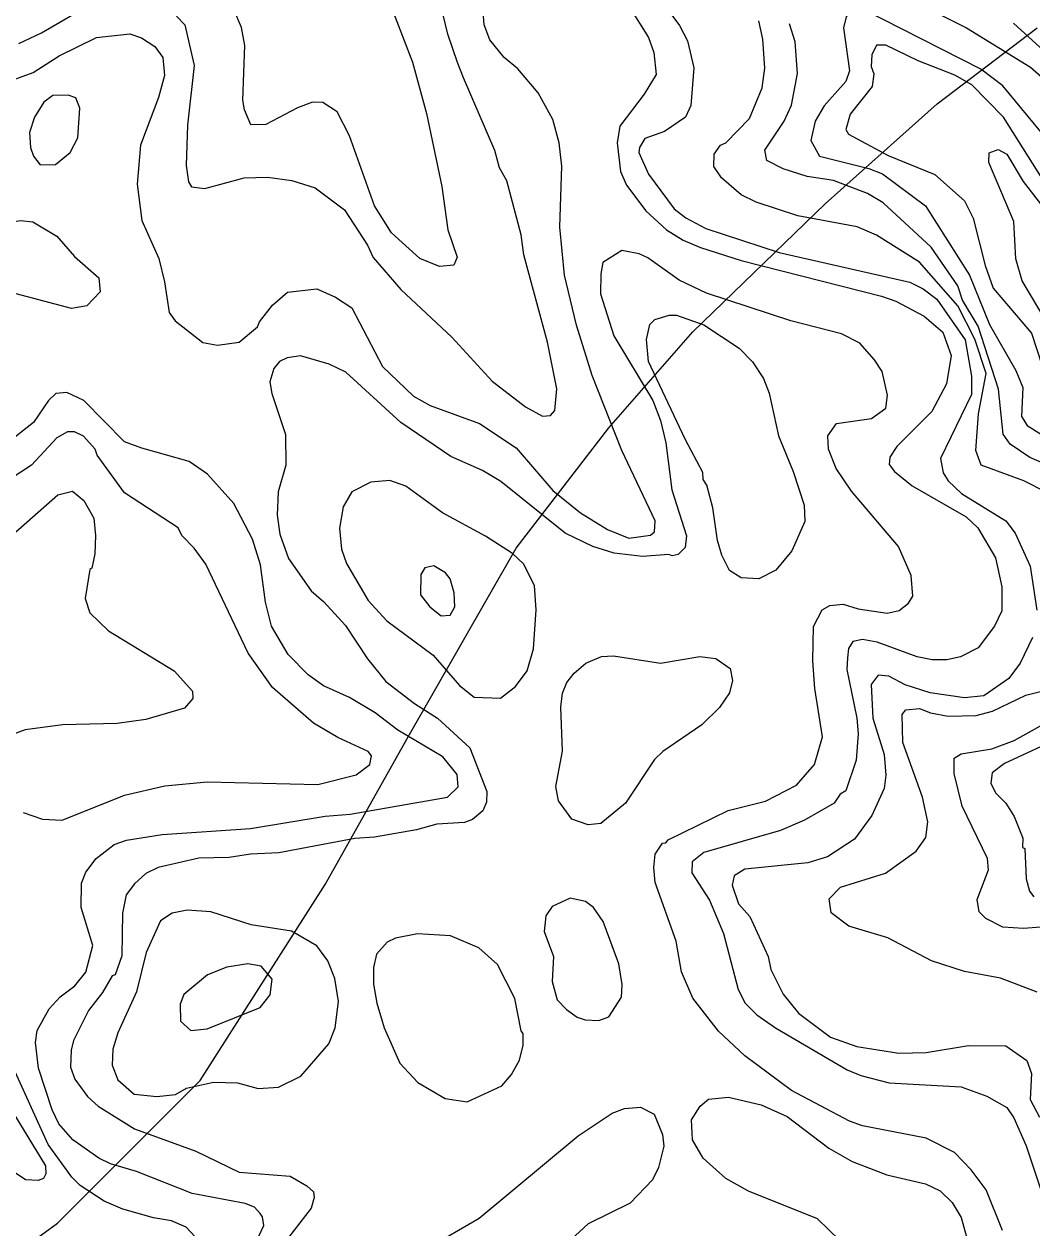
# Model space of a CAD drawing. Extents: x 673.3 to 698.5, y 6984.3 to 7012.3.
# Drawn here: x 678.346 to 679.596, y 6995.03 to 6996.522 of the extents above; entities that cross this region are included whole.
import ezdxf

# ---------------------------------------------------------------- set-up
doc = ezdxf.new("R2010")
doc.units = 0
doc.header["$LTSCALE"] = 0.032
for name, color, linetype, lineweight in [('1', 7, 'Continuous', 25), ('2', 7, 'Continuous', 13), ('26', 7, 'Continuous', 25)]:
    doc.layers.add(name, color=color, linetype=linetype, lineweight=lineweight)

msp = doc.modelspace()

# ---------------------------------------------------------------- linework, layer by layer
at = {"layer": '1'}
for points in [[(679.0964, 6996.5448), (679.1208, 6996.5057), (679.1275, 6996.4872), (679.1304, 6996.4601), (679.1154, 6996.4356), (679.0851, 6996.396), (679.0819, 6996.3754), (679.0859, 6996.3396), (679.0934, 6996.3226), (679.1173, 6996.2908), (679.1432, 6996.2675), (679.1639, 6996.2547), (679.1852, 6996.2454), (679.2357, 6996.2291), (679.4099, 6996.1851), (679.4274, 6996.1787), (679.4626, 6996.1603), (679.4857, 6996.1405), (679.4962, 6996.1115), (679.4903, 6996.0763), (679.4722, 6996.0422), (679.4286, 6995.9986), (679.42, 6995.9853), (679.4191, 6995.9763), (679.4258, 6995.9677), (679.4478, 6995.9498), (679.5145, 6995.9114), (679.5292, 6995.8976), (679.5509, 6995.8604), (679.559, 6995.8246), (679.559, 6995.7948), (679.55, 6995.7758), (679.5297, 6995.7489), (679.5076, 6995.7377), (679.4909, 6995.7343), (679.4724, 6995.7343), (679.4541, 6995.7377), (679.4043, 6995.7561), (679.3862, 6995.7594), (679.374, 6995.7567), (679.3686, 6995.7483), (679.3675, 6995.7367), (679.3669, 6995.7222), (679.3791, 6995.6617), (679.3807, 6995.6425), (679.3782, 6995.6096), (679.3653, 6995.5716), (679.3584, 6995.5675), (679.351, 6995.5565), (679.3141, 6995.5353), (679.2845, 6995.5227), (679.1895, 6995.4951), (679.1749, 6995.4835), (679.1744, 6995.4701), (679.1966, 6995.4361), (679.2136, 6995.3949), (679.232, 6995.3255), (679.2405, 6995.3085), (679.2552, 6995.2939), (679.2782, 6995.2778), (679.3671, 6995.2259), (679.3841, 6995.2189)], [(679.0364, 6995.9163), (679.0698, 6995.8959), (679.0965, 6995.8849), (679.1232, 6995.8886), (679.1283, 6995.8927), (679.129, 6995.9066), (679.0876, 6995.9937), (679.0509, 6996.0868), (679.0316, 6996.1491), (679.0167, 6996.2109), (679.011, 6996.2708), (679.0134, 6996.3461), (679.0101, 6996.3751), (679.0023, 6996.4043), (678.984, 6996.437), (678.9589, 6996.467), (678.9418, 6996.481), (678.9241, 6996.5029), (678.917, 6996.5215), (678.9159, 6996.5378)], [(678.3193, 6996.4484), (678.3578, 6996.4626), (678.3898, 6996.4831), (678.4363, 6996.506), (678.4775, 6996.5103), (678.4922, 6996.5054), (678.5085, 6996.4948), (678.5185, 6996.4812), (678.5205, 6996.4587), (678.5132, 6996.4315), (678.4907, 6996.3721), (678.4866, 6996.3239), (678.4923, 6996.2788), (678.5134, 6996.2318), (678.5207, 6996.2027), (678.5263, 6996.1649), (678.5339, 6996.1543), (678.568, 6996.1276), (678.5864, 6996.1243), (678.6132, 6996.1279), (678.6361, 6996.1469), (678.6383, 6996.1531), (678.6544, 6996.1739), (678.6732, 6996.1902), (678.7096, 6996.1943), (678.7327, 6996.184), (678.7529, 6996.1705), (678.7908, 6996.0977), (678.8294, 6996.0611), (678.8502, 6996.0495), (678.9111, 6996.0272), (678.9566, 6995.997), (679.0023, 6995.9441), (679.0364, 6995.9163)], [(679.4552, 6996.4768), (679.4149, 6996.4961), (679.4037, 6996.4963), (679.3978, 6996.4843), (679.3971, 6996.4697), (679.4001, 6996.4609), (679.398, 6996.4449), (679.371, 6996.4109), (679.3654, 6996.3918), (679.3689, 6996.3858), (679.418, 6996.3593), (679.476, 6996.336), (679.5126, 6996.3034), (679.5233, 6996.2819), (679.5382, 6996.2229), (679.5483, 6996.1949), (679.5956, 6996.139), (679.6087, 6996.0998)], [(679.6158, 6996.3199), (679.5612, 6996.4071), (679.5219, 6996.4473), (679.5007, 6996.4589), (679.4552, 6996.4768)], [(678.7819, 6995.6683), (678.7498, 6995.6876), (678.7176, 6995.7018), (678.6987, 6995.7154), (678.6738, 6995.7406), (678.6534, 6995.776), (678.646, 6995.8057), (678.6397, 6995.852), (678.6296, 6995.8839), (678.6064, 6995.9278), (678.574, 6995.9642), (678.5511, 6995.9802), (678.4925, 6995.9964), (678.4711, 6996.0046), (678.4205, 6996.0558), (678.3994, 6996.0656), (678.3858, 6996.0644), (678.3766, 6996.0558), (678.358, 6996.0284), (678.3345, 6996.0097)], [(678.6375, 6995.0195), (678.6437, 6995.0326), (678.6423, 6995.0435), (678.6394, 6995.0478), (678.6321, 6995.0556), (678.6208, 6995.0599), (678.5551, 6995.0725), (678.486, 6995.0996), (678.4535, 6995.1093), (678.4391, 6995.1162), (678.407, 6995.139), (678.3894, 6995.1587), (678.3812, 6995.1761), (678.3645, 6995.2277), (678.3605, 6995.2598), (678.3628, 6995.2747), (678.3777, 6995.3015), (678.391, 6995.3162), (678.4096, 6995.33), (678.423, 6995.3468), (678.4318, 6995.3801), (678.4174, 6995.4269), (678.4176, 6995.4573), (678.4229, 6995.471), (678.4358, 6995.4879), (678.4581, 6995.5053), (678.4734, 6995.5104), (678.5176, 6995.5175), (678.6274, 6995.5249), (678.7199, 6995.5403), (678.7509, 6995.5428), (678.8717, 6995.564), (678.8847, 6995.5766), (678.8837, 6995.5919), (678.8659, 6995.6137), (678.8101, 6995.6469), (678.7819, 6995.6683)], [(679.3841, 6995.2189), (679.4193, 6995.2097), (679.5083, 6995.2045), (679.5405, 6995.1929), (679.5653, 6995.1789), (679.5739, 6995.1662), (679.5891, 6995.1314), (679.6127, 6995.061)]]:
    msp.add_lwpolyline(points, dxfattribs=at)
at = {"layer": '2'}
for points in [[(678.7965, 6996.5585), (678.8282, 6996.4753), (678.8455, 6996.4115), (678.8644, 6996.3211), (678.8718, 6996.2674), (678.8837, 6996.2333), (678.8795, 6996.2237), (678.8614, 6996.222), (678.8373, 6996.2317), (678.8021, 6996.2638), (678.7812, 6996.2972), (678.7501, 6996.3838), (678.7345, 6996.4136), (678.717, 6996.4254), (678.7042, 6996.4255), (678.6854, 6996.4187), (678.6463, 6996.3979), (678.6277, 6996.3977), (678.6196, 6996.4163), (678.6177, 6996.4281), (678.62, 6996.4959), (678.616, 6996.5184), (678.6065, 6996.5406)], [(679.1261, 6996.5653), (679.1591, 6996.5208), (679.1692, 6996.5016), (679.1771, 6996.4682), (679.1731, 6996.4213), (679.1666, 6996.4071), (679.1408, 6996.3891), (679.1161, 6996.3807), (679.1095, 6996.3696), (679.1087, 6996.3633), (679.1206, 6996.3365), (679.1528, 6996.2934), (679.1669, 6996.282), (679.1917, 6996.2688), (679.2828, 6996.2393), (679.445, 6996.2024), (679.4613, 6996.1942), (679.4782, 6996.1813), (679.5133, 6996.1311), (679.5215, 6996.0858), (679.5214, 6996.063), (679.4829, 6995.9836), (679.4861, 6995.9658), (679.4925, 6995.9562), (679.5091, 6995.9404), (679.564, 6995.9065), (679.5753, 6995.8913), (679.5941, 6995.8503), (679.6022, 6995.7958)], [(679.4363, 6996.5579), (679.5151, 6996.5176), (679.5943, 6996.4691), (679.6146, 6996.4514)], [(678.9268, 6996.0798), (678.9681, 6996.0479), (678.9894, 6996.0364), (678.9993, 6996.0372), (679.0045, 6996.0435), (679.007, 6996.07), (678.9954, 6996.1281), (678.9662, 6996.2364), (678.9629, 6996.2611), (678.9449, 6996.3281), (678.936, 6996.3444), (678.9302, 6996.3656), (678.8914, 6996.4558), (678.8841, 6996.4748), (678.8719, 6996.5098), (678.8638, 6996.5442)], [(679.6309, 6996.3602), (679.56, 6996.4457), (679.5328, 6996.4667), (679.3873, 6996.5405), (679.3715, 6996.5398), (679.3658, 6996.5315), (679.3627, 6996.5176), (679.37, 6996.4645), (679.3653, 6996.4511), (679.3388, 6996.4209), (679.3275, 6996.4022), (679.322, 6996.378), (679.3329, 6996.3585), (679.3942, 6996.3434), (679.4108, 6996.3368), (679.4644, 6996.2969), (679.519, 6996.2109), (679.5438, 6996.1498), (679.5764, 6996.0927)], [(678.3399, 6996.4984), (678.3681, 6996.5117), (678.4086, 6996.5353)], [(678.5354, 6996.5322), (678.5459, 6996.5216), (678.5573, 6996.471), (678.5493, 6996.3972), (678.5475, 6996.347), (678.5505, 6996.3267), (678.554, 6996.3208), (678.5707, 6996.3184), (678.6192, 6996.3319), (678.6482, 6996.3328), (678.6785, 6996.3285), (678.7075, 6996.3196), (678.7437, 6996.2922), (678.7722, 6996.2483), (678.7793, 6996.2332), (678.8135, 6996.1932), (678.8771, 6996.1344), (678.9268, 6996.0798)], [(679.6139, 6995.9421), (679.5861, 6995.9559), (679.5335, 6995.9754), (679.5265, 6995.9938), (679.5299, 6996.039), (679.5395, 6996.0893), (679.5253, 6996.1318), (679.5043, 6996.1731), (679.457, 6996.2271), (679.4034, 6996.2607), (679.3796, 6996.2709), (679.306, 6996.2848), (679.2544, 6996.3016), (679.2358, 6996.3108), (679.2114, 6996.3319), (679.2017, 6996.3458), (679.2024, 6996.361), (679.2102, 6996.3722), (679.2166, 6996.3754), (679.2461, 6996.4055), (679.2618, 6996.4435), (679.265, 6996.4677), (679.2626, 6996.5038), (679.2577, 6996.5266)], [(679.6859, 6995.9452), (679.5935, 6995.9849), (679.5694, 6996.0014), (679.5606, 6996.0141), (679.5548, 6996.0696), (679.5294, 6996.1477), (679.5102, 6996.18), (679.5044, 6996.1978), (679.4715, 6996.2459), (679.4119, 6996.3008), (679.3924, 6996.3122), (679.35, 6996.3283), (679.3177, 6996.3336), (679.2877, 6996.3429), (679.2676, 6996.3533), (679.2652, 6996.3662), (679.289, 6996.4022), (679.2983, 6996.4221), (679.3057, 6996.4611), (679.3025, 6996.5005), (679.2958, 6996.5228)], [(679.5735, 6996.5235), (679.6292, 6996.4729)], [(679.6151, 6996.1522), (679.5842, 6996.2041), (679.5762, 6996.2312), (679.5738, 6996.2776), (679.5428, 6996.3508), (679.5434, 6996.3629), (679.5545, 6996.3668), (679.5653, 6996.3613), (679.5855, 6996.3273), (679.6394, 6996.2575)], [(679.327, 6995.6985), (679.3246, 6995.7327), (679.3254, 6995.7754), (679.336, 6995.796), (679.3457, 6995.8017), (679.362, 6995.8033), (679.3809, 6995.7974), (679.4167, 6995.7921), (679.4315, 6995.7955), (679.4433, 6995.8042), (679.4485, 6995.8131), (679.4466, 6995.8386), (679.4306, 6995.8746), (679.3726, 6995.9431), (679.3537, 6995.9715), (679.3441, 6995.9954), (679.3433, 6996.0119), (679.3539, 6996.0272), (679.3972, 6996.0333), (679.4151, 6996.0462), (679.4173, 6996.0624), (679.4104, 6996.0916), (679.4012, 6996.1061), (679.3829, 6996.1268), (679.3601, 6996.1385), (679.2973, 6996.1543), (679.1929, 6996.1887), (679.1587, 6996.2048), (679.1201, 6996.2325), (679.1092, 6996.2375), (679.0876, 6996.2415), (679.0642, 6996.2269), (679.0615, 6996.2128), (679.0614, 6996.1878), (679.0778, 6996.1357), (679.126, 6996.0556), (679.1356, 6996.0311), (679.1421, 6996.0031), (679.1499, 6995.9449), (679.1681, 6995.8878), (679.1661, 6995.8735), (679.1577, 6995.8648), (679.15, 6995.863), (679.1461, 6995.8646), (679.1135, 6995.8621), (679.0784, 6995.8662), (679.0516, 6995.8746), (679.0173, 6995.891), (678.9377, 6995.9554), (678.9149, 6995.9687), (678.8756, 6995.9863), (678.8136, 6996.0283), (678.7455, 6996.0908), (678.7246, 6996.1009), (678.6893, 6996.1112), (678.6728, 6996.1086), (678.6631, 6996.1042), (678.6562, 6996.0952), (678.6512, 6996.0789), (678.6538, 6996.0642), (678.6705, 6996.0135), (678.6712, 6995.9755), (678.6615, 6995.9426), (678.6603, 6995.9136), (678.6636, 6995.8899), (678.6742, 6995.8597), (678.7025, 6995.8195), (678.7183, 6995.806), (678.745, 6995.7769), (678.7722, 6995.7353), (678.7952, 6995.7073), (678.8308, 6995.6798), (678.8593, 6995.6618), (678.8993, 6995.625), (678.9204, 6995.5708), (678.9197, 6995.5577), (678.9154, 6995.5468), (678.9024, 6995.536), (678.8927, 6995.5323), (678.8585, 6995.5305), (678.8331, 6995.5233), (678.7811, 6995.5143), (678.7567, 6995.5127), (678.6622, 6995.4948), (678.6274, 6995.4933), (678.6007, 6995.4891), (678.563, 6995.4882), (678.5129, 6995.4766), (678.4976, 6995.469), (678.4835, 6995.4565), (678.4732, 6995.4427), (678.4686, 6995.42), (678.4677, 6995.367), (678.4596, 6995.3435), (678.4556, 6995.3422), (678.4437, 6995.3218), (678.4263, 6995.2993), (678.4079, 6995.262), (678.4049, 6995.2503), (678.4042, 6995.2289)], [(679.5764, 6996.0927), (679.5851, 6996.0718), (679.5835, 6996.0358), (679.5903, 6996.0247), (679.6082, 6996.0134)], [(678.5211, 6995.578), (678.5737, 6995.5828), (678.7108, 6995.5795), (678.7582, 6995.5915), (678.7753, 6995.6043), (678.7772, 6995.615), (678.7733, 6995.6205), (678.7357, 6995.6377), (678.7052, 6995.6555), (678.6545, 6995.6999), (678.6245, 6995.7423), (678.5719, 6995.8526), (678.5575, 6995.8724), (678.5419, 6995.8883), (678.5376, 6995.898), (678.471, 6995.941), (678.4371, 6995.9879), (678.4345, 6995.9954), (678.42, 6996.0116), (678.4091, 6996.0167), (678.4003, 6996.0167), (678.387, 6996.0092), (678.3556, 6995.9754), (678.3293, 6995.9581)], [(678.3326, 6995.8897), (678.3882, 6995.9389), (678.4066, 6995.9433), (678.4206, 6995.9318), (678.4328, 6995.9098), (678.4352, 6995.8881), (678.4343, 6995.8657), (678.4304, 6995.8479), (678.4279, 6995.8462), (678.4222, 6995.8102), (678.4278, 6995.7923), (678.451, 6995.7699), (678.5327, 6995.7205), (678.5554, 6995.6954), (678.5558, 6995.6863), (678.5455, 6995.6743), (678.4976, 6995.6601), (678.4617, 6995.6553), (678.3943, 6995.6535), (678.3479, 6995.6475), (678.308, 6995.6329)], [(679.5971, 6995.7618), (679.5817, 6995.7299), (679.5678, 6995.7111), (679.5365, 6995.6893), (679.5128, 6995.687), (679.4699, 6995.6931), (679.4392, 6995.7032), (679.419, 6995.7138), (679.4056, 6995.7151), (679.397, 6995.7037), (679.399, 6995.6619), (679.4131, 6995.6167), (679.4149, 6995.591), (679.4129, 6995.5745), (679.3977, 6995.541), (679.3764, 6995.5117), (679.3427, 6995.49), (679.3183, 6995.4826), (679.2404, 6995.4744), (679.2269, 6995.4662), (679.2244, 6995.4549), (679.2324, 6995.4314), (679.2463, 6995.4157), (679.2692, 6995.3663), (679.2723, 6995.3502), (679.2878, 6995.3196), (679.3066, 6995.296), (679.3466, 6995.2663), (679.3793, 6995.2547), (679.4311, 6995.2464), (679.4652, 6995.2472), (679.5177, 6995.2561), (679.5637, 6995.2553)], [(679.5211, 6995.1019), (679.5004, 6995.1234), (679.4649, 6995.1412), (679.3862, 6995.1564), (679.3699, 6995.162), (679.2982, 6995.2001), (679.2404, 6995.2433), (679.2077, 6995.2736), (679.1756, 6995.3146), (679.1617, 6995.3471), (679.1551, 6995.3854), (679.1291, 6995.4579), (679.1275, 6995.4766), (679.1291, 6995.4931), (679.138, 6995.5067), (679.1422, 6995.5072), (679.145, 6995.5111), (679.2196, 6995.5472), (679.2657, 6995.559), (679.3043, 6995.5788), (679.3265, 6995.6042), (679.3367, 6995.6387), (679.327, 6995.6985)], [(679.3589, 6995.4524), (679.4147, 6995.4697), (679.4529, 6995.497), (679.4645, 6995.5139), (679.467, 6995.5333), (679.4606, 6995.5638), (679.4361, 6995.6316), (679.4353, 6995.6662), (679.4399, 6995.672), (679.457, 6995.6739), (679.4705, 6995.6684), (679.4924, 6995.6641), (679.5271, 6995.665), (679.5473, 6995.6705), (679.5886, 6995.6902), (679.6399, 6995.703)], [(679.6291, 6995.4043), (679.586, 6995.401), (679.5601, 6995.4025), (679.539, 6995.4134), (679.531, 6995.4218), (679.5282, 6995.4369), (679.5426, 6995.4738), (679.5411, 6995.4879), (679.5098, 6995.5526), (679.4997, 6995.5933), (679.5, 6995.6123), (679.5085, 6995.6177), (679.5467, 6995.6236), (679.5743, 6995.6343), (679.647, 6995.6747)], [(679.6353, 6995.6396), (679.5624, 6995.6055), (679.547, 6995.594), (679.5453, 6995.581), (679.5512, 6995.5694), (679.5638, 6995.5565), (679.5743, 6995.54), (679.5849, 6995.5131), (679.5844, 6995.5016), (679.5874, 6995.5003), (679.5892, 6995.4627), (679.5934, 6995.4473), (679.5985, 6995.4401)], [(678.3454, 6995.545), (678.3691, 6995.5364), (678.3936, 6995.5353), (678.471, 6995.5664), (678.5211, 6995.578)], [(679.6029, 6995.3221), (679.5572, 6995.3393), (679.5128, 6995.3475), (679.4717, 6995.3609), (679.4176, 6995.3896), (679.3691, 6995.404), (679.3472, 6995.4204), (679.3449, 6995.4377), (679.3589, 6995.4524)], [(679.5637, 6995.2553), (679.59, 6995.2372), (679.5957, 6995.2213), (679.5941, 6995.1889), (679.6058, 6995.167)], [(678.5585, 6995.0188), (678.5474, 6995.0305), (678.5294, 6995.0387), (678.5068, 6995.0423), (678.469, 6995.053), (678.4459, 6995.0627), (678.4161, 6995.0823), (678.4058, 6995.0927), (678.3765, 6995.1333), (678.3313, 6995.2324)], [(678.4042, 6995.2289), (678.4094, 6995.2141), (678.4249, 6995.1925), (678.4382, 6995.1805), (678.4835, 6995.1526), (678.5593, 6995.1249), (678.613, 6995.0989), (678.6763, 6995.0939), (678.6972, 6995.082), (678.7054, 6995.0743), (678.7063, 6995.0673), (678.7023, 6995.0543), (678.6743, 6995.018)], [(678.3187, 6995.1957), (678.373, 6995.1069), (678.3733, 6995.0969), (678.3705, 6995.0908), (678.3641, 6995.0885), (678.3482, 6995.0893), (678.179, 6995.2024)], [(679.3575, 6995.0147), (679.3302, 6995.0411), (679.2449, 6995.0754), (679.2168, 6995.091), (679.1884, 6995.1161), (679.1755, 6995.1388), (679.1739, 6995.1638), (679.1849, 6995.1808), (679.1952, 6995.1893), (679.2201, 6995.1918), (679.2605, 6995.1822), (679.2928, 6995.1679), (679.3443, 6995.1287), (679.3734, 6995.112), (679.4163, 6995.0955), (679.4644, 6995.0843), (679.4823, 6995.0755), (679.4973, 6995.0613), (679.5086, 6995.0426), (679.515, 6995.0186)], [(678.8723, 6995.0194), (678.9108, 6995.0417), (679.0334, 6995.1441), (679.0759, 6995.1721), (679.0911, 6995.1778), (679.1107, 6995.1796), (679.1278, 6995.1709), (679.138, 6995.1457), (679.1397, 6995.1311), (679.1331, 6995.1046), (679.1258, 6995.0895), (679.0979, 6995.0605), (679.0461, 6995.0346), (679.025, 6995.0152)], [(679.5598, 6995.0265), (679.5395, 6995.077), (679.5211, 6995.1019)]]:
    msp.add_lwpolyline(points, dxfattribs=at)
for points in [[(678.4035, 6996.3631), (678.4133, 6996.3815), (678.4155, 6996.418), (678.4106, 6996.4312), (678.401, 6996.4345), (678.382, 6996.4338), (678.371, 6996.4256), (678.3592, 6996.4071), (678.353, 6996.3881), (678.3543, 6996.3696), (678.358, 6996.3586), (678.3665, 6996.3481), (678.3853, 6996.3482)], [(678.3161, 6996.1933), (678.2996, 6996.2062), (678.2899, 6996.221), (678.2901, 6996.2467), (678.2983, 6996.2594), (678.3299, 6996.2767), (678.3419, 6996.2789), (678.3575, 6996.2773), (678.3869, 6996.2596), (678.4091, 6996.2342), (678.4393, 6996.2078), (678.4408, 6996.1903), (678.4243, 6996.1731), (678.4053, 6996.1699)], [(679.2117, 6995.8638), (679.2064, 6995.8819), (679.2007, 6995.9226), (679.1933, 6995.9509), (679.1887, 6995.9577), (679.1883, 6995.9666), (679.1663, 6996.0076), (679.1207, 6996.1041), (679.1185, 6996.1314), (679.1225, 6996.1501), (679.1287, 6996.1562), (679.1464, 6996.1616), (679.1556, 6996.1617), (679.1896, 6996.1494), (679.2331, 6996.1204), (679.2497, 6996.1037), (679.2633, 6996.083), (679.2704, 6996.0649), (679.2818, 6996.0119), (679.3001, 6995.9677), (679.3139, 6995.9258), (679.3146, 6995.9055), (679.2987, 6995.8691), (679.2785, 6995.8454), (679.2578, 6995.8344), (679.2357, 6995.836), (679.2214, 6995.8447)], [(678.9793, 6995.8264), (678.9659, 6995.8532), (678.9523, 6995.8661), (678.9187, 6995.8874), (678.8655, 6995.9162), (678.8199, 6995.9494), (678.8, 6995.9565), (678.7765, 6995.9543), (678.7529, 6995.9426), (678.7423, 6995.9239), (678.7374, 6995.8972), (678.7401, 6995.8713), (678.7464, 6995.8537), (678.7733, 6995.8076), (678.7965, 6995.7826), (678.8538, 6995.7398), (678.8865, 6995.7022), (678.9047, 6995.6878), (678.9371, 6995.6866), (678.956, 6995.7011), (678.9702, 6995.7204), (678.9783, 6995.7478), (678.9816, 6995.7963)], [(678.875, 6995.8345), (678.8692, 6995.8422), (678.8545, 6995.8505), (678.8433, 6995.8481), (678.8385, 6995.8399), (678.8379, 6995.8149), (678.8497, 6995.7998), (678.8637, 6995.7886), (678.8748, 6995.7897), (678.8806, 6995.7997), (678.8799, 6995.8174)], [(679.1358, 6995.7301), (679.1844, 6995.7382), (679.2043, 6995.7357), (679.222, 6995.7232), (679.2251, 6995.7084), (679.2214, 6995.6932), (679.2087, 6995.6752), (679.1871, 6995.6537), (679.1385, 6995.6204), (679.1284, 6995.6105), (679.0922, 6995.5564), (679.0617, 6995.5313), (679.0461, 6995.5297), (679.0256, 6995.5364), (679.0091, 6995.5594), (679.006, 6995.5771), (679.0142, 6995.621), (679.0119, 6995.6756), (679.0143, 6995.6929), (679.0194, 6995.7062), (679.0286, 6995.7177), (679.0431, 6995.7298), (679.0624, 6995.7382), (679.0775, 6995.739)], [(679.0841, 6995.3573), (679.0646, 6995.4095), (679.0527, 6995.427), (679.0425, 6995.4344), (679.0238, 6995.4386), (679.0015, 6995.4282), (678.9936, 6995.4165), (678.9915, 6995.3971), (679.0029, 6995.3663), (679.0012, 6995.3352), (679.0077, 6995.3126), (679.0189, 6995.3005), (679.0322, 6995.291), (679.0423, 6995.2879), (679.0593, 6995.2871), (679.0714, 6995.2913), (679.0875, 6995.316), (679.0883, 6995.3316)], [(678.7243, 6995.2578), (678.7321, 6995.2779), (678.7365, 6995.3105), (678.7317, 6995.339), (678.7233, 6995.3607), (678.7093, 6995.3794), (678.6782, 6995.3976), (678.6279, 6995.4054), (678.5782, 6995.4215), (678.5486, 6995.4238), (678.5299, 6995.4199), (678.5157, 6995.4106), (678.4978, 6995.3712), (678.486, 6995.3223), (678.4627, 6995.2718), (678.4564, 6995.2512), (678.4556, 6995.2315), (678.4627, 6995.2133), (678.4831, 6995.1955), (678.5111, 6995.1927), (678.5343, 6995.195), (678.5479, 6995.2031), (678.5812, 6995.2105), (678.6111, 6995.2097), (678.6366, 6995.2027), (678.6619, 6995.2041), (678.6895, 6995.218)], [(678.9387, 6995.2058), (678.9509, 6995.2198), (678.961, 6995.2379), (678.9654, 6995.2565), (678.9653, 6995.2705), (678.9628, 6995.274), (678.9549, 6995.3143), (678.9335, 6995.3565), (678.9103, 6995.377), (678.8753, 6995.3921), (678.8342, 6995.3945), (678.8072, 6995.389), (678.7969, 6995.3839), (678.7835, 6995.3692), (678.7797, 6995.3525), (678.7797, 6995.3321), (678.7837, 6995.3082), (678.7931, 6995.278), (678.8125, 6995.234), (678.8348, 6995.2101), (678.8688, 6995.1903), (678.8961, 6995.1862)], [(678.6391, 6995.303), (678.6517, 6995.3189), (678.6542, 6995.3381), (678.6405, 6995.3544), (678.6241, 6995.3571), (678.5979, 6995.353), (678.5739, 6995.3434), (678.5446, 6995.3191), (678.5401, 6995.3073), (678.5404, 6995.2862), (678.5534, 6995.2744), (678.5736, 6995.2765)]]:
    msp.add_lwpolyline(points, close=True, dxfattribs=at)
at = {"layer": '26'}
msp.add_lwpolyline([(677.3742, 6994.467), (677.5164, 6994.5397), (677.7848, 6994.6597), (678.1576, 6994.8682), (678.3881, 6995.0356), (678.565, 6995.2124), (678.7198, 6995.4557), (678.8209, 6995.6357), (678.9567, 6995.8726), (679.0717, 6996.0216), (679.1759, 6996.1407), (679.3397, 6996.2995), (679.4787, 6996.4235), (679.6027, 6996.5178)], dxfattribs=at)

doc.saveas('drawing.dxf')
